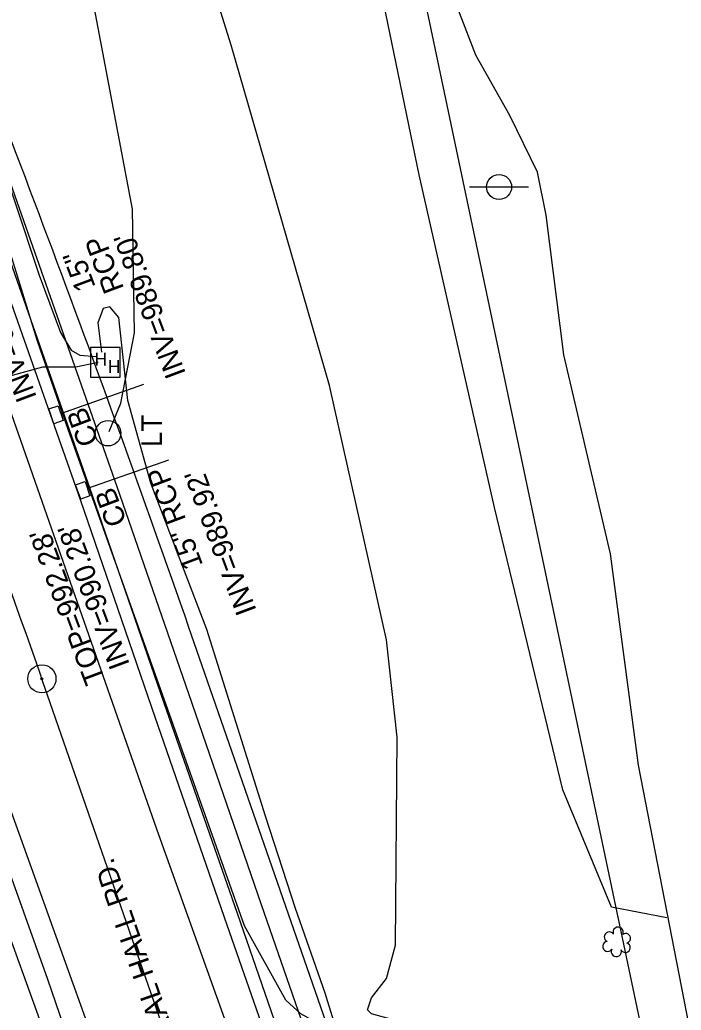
# Model space of a CAD drawing. Extents: x 1614611 to 1617571, y 898867 to 905462.
# Drawn here: x 1616234 to 1616361.4, y 903837.4 to 904028 of the extents above; entities that cross this region are included whole.
import ezdxf

# ---------------------------------------------------------------- set-up
doc = ezdxf.new("R2010")
doc.units = 0
for name, color, linetype in [('Exist Boundary Watershed Residential C 05', 7, 'Continuous'), ('Exist Horizontal Alignment Tick Label', 7, 'Continuous'), ('Exist Roads EOP Text', 7, 'Continuous'), ('Exist Structure Minor Catch Basin Top Elevation', 7, 'Continuous'), ('Exist Structure Minor Pipes RCP 15 Inch Invert', 7, 'Continuous'), ('Exist Survey Centerline Point CELL', 7, 'Continuous'), ('Exist Utilities Other Pole CELL', 7, 'Continuous'), ('Exist Utilities Other Pole Text', 7, 'Continuous'), ('Exist Utilities Telephone Hand Hole CELL', 7, 'Continuous'), ('Exist Utilities Telephone Pole CELL', 7, 'Continuous'), ('Exist Utilities Telephone UG Cable SUE LOS B', 7, 'Continuous'), ('Exist Utilities Telephone UG FO SUE LOS B', 7, 'Continuous'), ('Exist Utilities Telephone UG FO SUE LOS C', 7, 'Continuous'), ('Exist Utilities Water UG Line SUE LOS B', 7, 'Continuous'), ('Exist Vegetation Hedge Row', 7, 'Continuous'), ('Exist Vegetation Shrub CELL', 7, 'Continuous'), ('Exist Vegetation Woods Line', 7, 'Continuous'), ('Prop Drainage Structure Catch Basin Grate 840 03E Label', 7, 'Continuous'), ('Prop Drainage Structure Catch Basin Open Throat 4 CELL', 7, 'Continuous'), ('Prop Earthen Structure Head Ditch Label', 7, 'Continuous'), ('Prop Easement Permanent Drainage', 7, 'Continuous'), ('Prop Erosion Embankment Toe Protection with Rip Rap 2 Detail CELL', 7, 'Continuous'), ('Prop Plan Preparation Table Ditch Data CELL', 7, 'Continuous'), ('Raster_Level_2', 7, 'Continuous'), ('Scratch_Level_1', 7, 'Continuous'), ('Scratch_Level_9', 7, 'Continuous')]:
    doc.layers.add(name, color=color, linetype=linetype)

# ---------------------------------------------------------------- blocks, each defined once
blk = doc.blocks.new('EXIST SURVEY CENTERLINE POINT')
at = {"layer": 'Exist Survey Centerline Point CELL'}
for radius in [0.0542, 0.00375]:
    blk.add_circle((0, 0), radius, dxfattribs=at)

msp = doc.modelspace()

# ---------------------------------------------------------------- linework, layer by layer
at = {"layer": 'Exist Boundary Watershed Residential C 05'}
msp.add_lwpolyline([(1616117.86, 904294.32), (1616132.6, 904254.66), (1616147.03, 904215.59), (1616161.55, 904176.09), (1616175.82, 904137.25), (1616190.47, 904097.09), (1616204.98, 904057.33), (1616219.73, 904016.73), (1616233.88, 903976.63), (1616247.93, 903936.53), (1616261.75, 903896.6), (1616275.82, 903856.12), (1616289.5, 903816.57), (1616303.58, 903775.98), (1616318, 903734.48)], dxfattribs=at)
at = {"layer": 'Exist Utilities Other Pole CELL'}
msp.add_circle((1616250.99, 903948.48), 2.46, dxfattribs=at)
at = {"layer": 'Exist Utilities Telephone Hand Hole CELL'}
for p, q in [((1616247.59, 903964.96), (1616247.59, 903959.24)), ((1616253.32, 903964.96), (1616247.59, 903964.96)), ((1616253.32, 903959.24), (1616253.32, 903964.96)), ((1616250.46, 903962.1), (1616250.46, 903962.1)), ((1616247.59, 903959.24), (1616253.32, 903959.24))]:
    msp.add_line(p, q, dxfattribs=at)
at = {"layer": 'Exist Utilities Telephone Pole CELL'}
for p, q in [((1616320.62, 903995.87), (1616331.96, 903995.87)), ((1616326.29, 903995.87), (1616326.29, 903995.87))]:
    msp.add_line(p, q, dxfattribs=at)
msp.add_circle((1616326.29, 903995.87), 2.41, dxfattribs=at)
at = {"layer": 'Exist Utilities Telephone UG Cable SUE LOS B'}
msp.add_lwpolyline([(1616264.73, 903785.56), (1616225.23, 903895.34), (1616215.6, 903922.1), (1616202.44, 903959.77), (1616193.59, 903987.06), (1616171.78, 904048.65), (1616147.44, 904117.95), (1616126.43, 904148.49), (1616103.05, 904238.24), (1616092.8, 904266.31), (1616073.76, 904321.1), (1616067.14, 904333.96), (1616066.19, 904334.49), (1616064.27, 904334.96), (1616057.18, 904332.89), (1616048.96, 904331.57)], dxfattribs=at)
at = {"layer": 'Exist Utilities Telephone UG FO SUE LOS B'}
for points in [[(1616305.86, 903835.58), (1616301.71, 903836.75), (1616300.93, 903837.51), (1616301.7, 903839.81), (1616304.58, 903843.5), (1616306.34, 903849.92), (1616306.68, 903889.95), (1616304.63, 903908.72), (1616293.63, 903957.65), (1616274.72, 904023.16), (1616260.11, 904069.82), (1616245.31, 904104.27), (1616231.41, 904145.88), (1616215.41, 904195.22), (1616204.68, 904240.22), (1616199.33, 904261.21), (1616183.55, 904304.43), (1616162.6, 904355.73), (1616148.58, 904401.99), (1616136.38, 904433.35), (1616120.49, 904476.41), (1616105.61, 904520.44), (1616089.41, 904571.33)], [(1616174.04, 904166.31), (1616172.79, 904159.75), (1616179.29, 904147.79), (1616189.78, 904114.21), (1616200.72, 904084.94), (1616209.79, 904060.82), (1616223.62, 904021.24), (1616237.73, 903978.87), (1616241.81, 903967.87), (1616243.9, 903964.46), (1616245.56, 903963.47), (1616248.71, 903963.24)], [(1616249.11, 903962.1), (1616244.79, 903961.17), (1616238.35, 903961.16), (1616200.69, 903950.89), (1616195.93, 903950.49), (1616193.23, 903952.67), (1616190.15, 903959.25), (1616186.96, 903970.12), (1616182.94, 903976.59), (1616168.24, 903986.65), (1616161.85, 903994.6), (1616153.95, 904004.6), (1616148.06, 904010.09), (1616140.82, 904013.46), (1616124.88, 904014.78), (1616105.51, 904016.53), (1616064.53, 904012.24), (1616026.51, 904012.8), (1615984.81, 904011.98), (1615950.8, 904014.23), (1615922.36, 904016.58), (1615897.75, 904017.11), (1615884.16, 904015.33), (1615877.39, 904015.58)], [(1616305.43, 903834.95), (1616296.33, 903833.77), (1616291.87, 903834.62), (1616288.13, 903836.73), (1616285.25, 903839.39), (1616277.28, 903853.64), (1616262.51, 903895.33), (1616243.28, 903949.17), (1616237.33, 903966.37), (1616227.47, 903998.34)], [(1616287.08, 903856.98), (1616281.28, 903874.75), (1616269.99, 903910.7), (1616259.25, 903938.88), (1616254.76, 903954.77), (1616253.07, 903970.72), (1616251.35, 903972.79), (1616250.05, 903972.47), (1616249.02, 903969.73), (1616249.73, 903964.06)], [(1616301.65, 903812.03), (1616292.8, 903840.69), (1616287.08, 903856.98)]]:
    msp.add_lwpolyline(points, dxfattribs=at)
at = {"layer": 'Exist Utilities Telephone UG FO SUE LOS C'}
msp.add_lwpolyline([(1616279.08, 903721.31), (1616179.5, 903997.15), (1616170.18, 904002.27)], dxfattribs=at)
at = {"layer": 'Exist Utilities Water UG Line SUE LOS B'}
msp.add_lwpolyline([(1616526.94, 903118.95), (1616504.59, 903181.23), (1616480.02, 903252.46), (1616446.17, 903345), (1616411.28, 903445.17), (1616385.62, 903515.15), (1616350.02, 903616.87), (1616323.73, 903691.37), (1616291.21, 903786.26), (1616260.45, 903872.07), (1616224.66, 903974.02), (1616192.08, 904066.13), (1616173.94, 904118.11), (1616130.42, 904237.78), (1616097.26, 904331.65), (1616083.48, 904374.45), (1616069.85, 904420.53), (1616059.14, 904458.49), (1616050.85, 904496.39), (1616045.84, 904527.76), (1616030.28, 904669.9)], dxfattribs=at)
at = {"layer": 'Exist Vegetation Hedge Row'}
msp.add_lwpolyline([(1616358.61, 903855.18), (1616347.94, 903857.23), (1616338.59, 903879.82), (1616325.43, 903934.2), (1616310.92, 903998.19), (1616300.46, 904048.92), (1616299.41, 904076.85), (1616293.79, 904094.09), (1616289.23, 904099.45), (1616283.51, 904102.81), (1616273.57, 904103.44), (1616270.33, 904105.91), (1616268.99, 904109.41), (1616269.89, 904113.78), (1616274.57, 904118.52), (1616280.14, 904127.79), (1616280.93, 904138.82), (1616278.97, 904162.54), (1616274.72, 904185.17), (1616262.08, 904240.76), (1616253.29, 904278.87)], dxfattribs=at)
at = {"layer": 'Exist Vegetation Shrub CELL'}
msp.add_line((1616348.99, 903850.4), (1616348.99, 903850.4), dxfattribs=at)
for centre, radius, start, end in [((1616347.51, 903851.53), 0.968, 35.8908, 245.4216), ((1616349.22, 903852.44), 0.99, 334.8391, 200.4717), ((1616350.67, 903851.27), 0.929, 284.4567, 126.0861), ((1616347.19, 903849.7), 0.955, 95.1099, 327.9534), ((1616350.63, 903849.47), 0.937, 204.9913, 73.4601), ((1616348.86, 903848.72), 0.984, 151.2797, 21.387)]:
    msp.add_arc(centre, radius, start, end, dxfattribs=at)
at = {"layer": 'Exist Vegetation Woods Line'}
msp.add_lwpolyline([(1616365.59, 903820.6), (1616353.15, 903884.59), (1616347.73, 903925.27), (1616338.73, 903963.54), (1616335.36, 903990.43), (1616333.66, 903998.74), (1616328.38, 904009.6), (1616321.8, 904021.23), (1616318.01, 904031.04), (1616304.54, 904095.81), (1616295.76, 904137.81), (1616284.29, 904196.22), (1616273.61, 904253.55), (1616273.63, 904261.89), (1616276.22, 904274.47), (1616277.23, 904281.08), (1616276.85, 904288.34)], dxfattribs=at)
at = {"layer": 'Prop Drainage Structure Catch Basin Grate 840 03E Label'}
msp.add_lwpolyline([(1616251.18, 903948.78), (1616253.44, 903954.26), (1616256.05, 903967.83), (1616255.72, 903991.57), (1616246.33, 904041.11), (1616238.14, 904073.94), (1616217.33, 904136.89), (1616206.18, 904181.46), (1616196.65, 904215.76), (1616195.81, 904229.77), (1616189.23, 904257.04), (1616182.09, 904267.79), (1616161.47, 904291.96), (1616139.96, 904327.82), (1616127.72, 904364.11), (1616117.11, 904392.88), (1616109.92, 904408.61)], dxfattribs=at)
at = {"layer": 'Prop Drainage Structure Catch Basin Open Throat 4 CELL'}
for points in [[(1616242.34, 903950.91), (1616240.54, 903950.31), (1616239.57, 903953.15), (1616241.39, 903953.73), (1616242.34, 903950.91)], [(1616247.49, 903936.4), (1616245.71, 903935.79), (1616244.74, 903938.57), (1616246.55, 903939.19), (1616247.49, 903936.4)]]:
    msp.add_lwpolyline(points, dxfattribs=at)
at = {"layer": 'Prop Earthen Structure Head Ditch Label'}
msp.add_line((1616010.65, 905462.23), (1616993.32, 900797.76), dxfattribs=at)
msp.add_lwpolyline([(1616358.79, 903645.91), (1616266.57, 903911.08), (1616266.56, 903911.09)], dxfattribs=at)
msp.add_arc((1612992.37, 902768.76), 3467.75, 19.23333, 21.86667, dxfattribs=at)
at = {"layer": 'Prop Plan Preparation Table Ditch Data CELL'}
for p, q in [((1616241.86, 903952.26), (1616257.87, 903957.95)), ((1616262.61, 903943.26), (1616247.04, 903937.86))]:
    msp.add_line(p, q, dxfattribs=at)
at = {"layer": 'Raster_Level_2'}
msp.add_line((1616565.11, 902961.33), (1616239.34, 903898.04), dxfattribs=at)
msp.add_arc((1612992.36, 902768.79), 3437.75, 19.17682, 21.86667, dxfattribs=at)
at = {"layer": 'Scratch_Level_1'}
msp.add_lwpolyline([(1616122.43, 904296.46), (1616137.34, 904256.3), (1616151.63, 904217.58), (1616166.45, 904177.4), (1616180.52, 904139.04), (1616195.16, 904098.73), (1616209.58, 904059.11), (1616224.45, 904018.46), (1616238.58, 903978.47), (1616252.68, 903938.24), (1616266.45, 903898.41), (1616280.47, 903857.78), (1616294.14, 903818.38), (1616308.3, 903777.63), (1616322.66, 903736.35)], dxfattribs=at)
at = {"layer": 'Scratch_Level_9'}
for points in [[(1616115.61, 904293.45), (1616130.22, 904253.88), (1616144.71, 904214.78), (1616159.36, 904175.17), (1616173.54, 904136.33), (1616188.19, 904096.22), (1616202.56, 904056.51), (1616217.36, 904015.9), (1616231.52, 903975.89), (1616245.62, 903935.7), (1616259.38, 903895.73), (1616273.35, 903855.36), (1616287.12, 903815.79), (1616301.21, 903775.08), (1616315.66, 903733.58)], [(1616182.37, 904002.15), (1616180.78, 904001.18), (1616182.71, 903996.46), (1616196.01, 903962.82), (1616210.69, 903923.18), (1616225.09, 903883.2), (1616239.3, 903843.39), (1616253.05, 903803.36), (1616266.79, 903762.41), (1616281.33, 903720.95)]]:
    msp.add_lwpolyline(points, dxfattribs=at)

# ---------------------------------------------------------------- block references
at = {"layer": 'Exist Horizontal Alignment Tick Label', "xscale": 50, "yscale": 50, "rotation": 1.7967031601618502e-12}
msp.add_blockref('EXIST SURVEY CENTERLINE POINT', (1616238.24, 903901.21), dxfattribs=at)

# ---------------------------------------------------------------- texts
at = {"layer": 'Exist Roads EOP Text'}
msp.add_text('NC 65 BETHANIA RURAL HALL RD.', height=4, rotation=109.1948, dxfattribs=at).set_placement((1616281.02, 903783.38))
at = {"layer": 'Exist Structure Minor Catch Basin Top Elevation'}
msp.add_text("TOP=992.28'", height=4, rotation=110.55, dxfattribs=at).set_placement((1616250.5, 903901))
at = {"layer": 'Exist Structure Minor Pipes RCP 15 Inch Invert'}
for s, p in [("INV=989.80'", (1616266.02, 903959.95)), ("INV=990.27'", (1616237.3, 903955.4)), ("INV=989.92'", (1616279.63, 903914.38)), ("INV=990.28'", (1616255.22, 903903.97))]:
    msp.add_text(s, height=4, rotation=110.55, dxfattribs=at).set_placement(p)
at = {"layer": 'Exist Utilities Other Pole Text'}
msp.add_text('LT', height=4, rotation=90, dxfattribs=at).set_placement((1616261.37, 903945.81))
at = {"layer": 'Exist Utilities Telephone Hand Hole CELL'}
for p in [(1616248.37, 903961.51), (1616250.94, 903960.04)]:
    msp.add_text('H', height=2.5, dxfattribs=at).set_placement(p)
at = {"layer": 'Prop Easement Permanent Drainage'}
for p in [(1616249.23, 903946.85), (1616254.66, 903931.41)]:
    msp.add_text('CB', height=4, rotation=110.55, dxfattribs=at).set_placement(p)
at = {"layer": 'Prop Erosion Embankment Toe Protection with Rip Rap 2 Detail CELL'}
for s, p in [('RCP', (1616254.11, 903976.32)), ('15" ', (1616248.64, 903976.66)), ('15" RCP', (1616269.33, 903923.1))]:
    msp.add_text(s, height=4, rotation=110.55, dxfattribs=at).set_placement(p)

doc.saveas('drawing.dxf')
